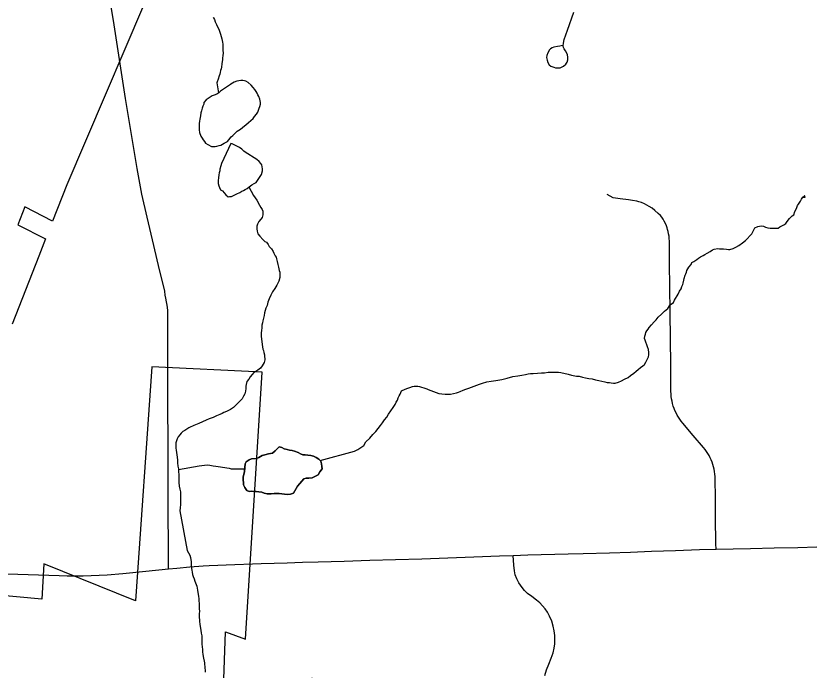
# Model space of a CAD drawing. Extents: x -11.4 to 84.1, y 11.1 to 59.
# Drawn here: x 29.748 to 30.691, y 43.946 to 44.72 of the extents above; entities that cross this region are included whole.
import ezdxf

# ---------------------------------------------------------------- set-up
doc = ezdxf.new("R2010")
doc.units = 0
for name, color, linetype in [('GM_X_Corporation', 7, 'Continuous'), ('GM_X_Minor_Lake', 7, 'Continuous'), ('GM_X_Minor_River', 7, 'Continuous'), ('GM_X_State_Route', 7, 'Continuous'), ('GM_X_Township_Road', 7, 'Continuous')]:
    doc.layers.add(name, color=color, linetype=linetype)

msp = doc.modelspace()

# ---------------------------------------------------------------- linework, layer by layer
at = {"layer": 'GM_X_Corporation'}
for points in [[(29.92174, 44.78775), (29.80777, 44.52061), (29.79072, 44.47749), (29.75821, 44.49453), (29.74992, 44.47337), (29.78257, 44.45659), (29.77465, 44.43614), (29.74338, 44.35576)], [(30.24767, 42.96585), (30.20088, 43.89052), (30.17852, 43.90074), (30.16108, 43.90814), (30.14406, 43.91644), (30.14069, 43.91591), (30.0978, 43.93683), (30.11717, 43.57845), (30.00085, 43.58666), (30.01955, 43.85142), (30.01808, 43.85261), (30.01694, 43.88966), (29.99211, 43.89093), (29.9955, 43.99162), (30.01908, 43.98274), (30.03898, 44.29872), (29.90846, 44.30515), (29.88919, 44.02828), (29.78066, 44.07203), (29.77816, 44.03029), (29.68366, 44.03885)]]:
    msp.add_lwpolyline(points, dxfattribs=at)
at = {"layer": 'GM_X_Minor_Lake'}
for points in [[(30.02253, 44.59417), (30.02295, 44.59443), (30.02557, 44.59675), (30.02818, 44.59908), (30.03005, 44.60139), (30.03228, 44.60409), (30.03375, 44.60677), (30.03485, 44.60907), (30.03558, 44.61137), (30.0363, 44.61328), (30.03702, 44.61595), (30.03698, 44.61824), (30.03657, 44.62013), (30.03616, 44.62202), (30.03497, 44.62505), (30.03379, 44.62693), (30.033, 44.6292), (30.03183, 44.63108), (30.03027, 44.63333), (30.02833, 44.63596), (30.026, 44.63859), (30.02254, 44.64157), (30.01984, 44.64343), (30.01794, 44.64378), (30.01604, 44.64413), (30.01376, 44.64409), (30.01149, 44.64367), (30.00883, 44.64325), (30.00582, 44.64206), (30.00394, 44.64089), (30.00206, 44.63971), (30.00136, 44.63947)], [(30.00136, 44.63947), (29.98966, 44.63153), (29.98779, 44.62959), (29.98516, 44.62803), (29.98214, 44.62684), (29.97988, 44.62604), (29.97274, 44.62136), (29.97014, 44.6179), (29.96979, 44.61599), (29.96869, 44.61369), (29.96797, 44.6114), (29.96726, 44.60834), (29.96655, 44.60567), (29.96585, 44.60224), (29.96515, 44.59842), (29.96482, 44.59576), (29.96448, 44.59309), (29.96452, 44.59081), (29.96456, 44.58852), (29.9646, 44.58586), (29.96504, 44.58245), (29.96625, 44.57829), (29.96781, 44.57603), (29.96936, 44.57377), (29.97091, 44.5719), (29.97208, 44.57002), (29.97477, 44.56816), (29.97899, 44.56595), (29.98089, 44.56598), (29.98354, 44.56602), (29.98544, 44.56643), (29.98808, 44.56724), (29.98997, 44.56765), (29.99223, 44.56883), (29.99411, 44.57), (29.99788, 44.57196), (29.99974, 44.57389), (30.00234, 44.57736), (30.00422, 44.57891), (30.00945, 44.58394), (30.01132, 44.58549), (30.0132, 44.58666), (30.02253, 44.59417)], [(30.0021, 44.56937), (29.99072, 44.54599), (29.99001, 44.54293), (29.98893, 44.53911), (29.98897, 44.53721), (29.98824, 44.53492), (29.98791, 44.53225), (29.98721, 44.52882), (29.98688, 44.52577), (29.98693, 44.52235), (29.98775, 44.51932), (29.98854, 44.51743), (29.98972, 44.51479), (29.99203, 44.51331), (29.99396, 44.51106), (29.9959, 44.50881), (29.99859, 44.50657), (30.00049, 44.5066), (30.00277, 44.50664), (30.00578, 44.50821), (30.00918, 44.50978), (30.01257, 44.51136), (30.01482, 44.51292), (30.01708, 44.51372), (30.01896, 44.51527), (30.02122, 44.51645), (30.02346, 44.51838), (30.02684, 44.52072), (30.02947, 44.52229), (30.03173, 44.52346), (30.03359, 44.52578), (30.03804, 44.53269), (30.03948, 44.53728), (30.03944, 44.53956), (30.03902, 44.54184), (30.0386, 44.54411), (30.03743, 44.54599), (30.0355, 44.54824), (30.0328, 44.55048), (30.01871, 44.55942)], [(30.01871, 44.55942), (30.01744, 44.56049), (30.01512, 44.56274), (30.01205, 44.56459), (30.00347, 44.56907), (30.0021, 44.56937)], [(30.01805, 44.18137), (30.01877, 44.19028), (30.01987, 44.19295), (30.02363, 44.19528), (30.02627, 44.19646), (30.03235, 44.19654), (30.03499, 44.19771), (30.03913, 44.20043), (30.04216, 44.20085), (30.04632, 44.20205), (30.05125, 44.20287), (30.05424, 44.20595), (30.05911, 44.21057), (30.06216, 44.20985), (30.06522, 44.20799), (30.06865, 44.20728), (30.07132, 44.20656), (30.07437, 44.20622), (30.07742, 44.20551), (30.08162, 44.20367), (30.0843, 44.20218), (30.08698, 44.20108), (30.09002, 44.20113), (30.09306, 44.20079), (30.09648, 44.20045), (30.09992, 44.19936), (30.10298, 44.19789), (30.10605, 44.19603), (30.10837, 44.19341), (30.10917, 44.19038), (30.1096, 44.18735), (30.11002, 44.18432), (30.10741, 44.18087), (30.10519, 44.17742), (30.09802, 44.17391), (30.09423, 44.17348), (30.09119, 44.17344), (30.08816, 44.17264), (30.08368, 44.16726), (30.0807, 44.16381), (30.07774, 44.15845), (30.07588, 44.15577), (30.07248, 44.15459), (30.06869, 44.15416), (30.06526, 44.15449), (30.05918, 44.15516), (30.05309, 44.15546), (30.04968, 44.15503), (30.04475, 44.15497), (30.04132, 44.15568), (30.03864, 44.15678), (30.03522, 44.15711), (30.03179, 44.15783), (30.02913, 44.15779), (30.02646, 44.15813), (30.02381, 44.15771), (30.02076, 44.15881), (30.01843, 44.1622), (30.01686, 44.16559), (30.01682, 44.16825), (30.0164, 44.1709), (30.01634, 44.17469), (30.01805, 44.18137)], [(30.11002, 44.18432), (30.1096, 44.18735), (30.10917, 44.19038), (30.10837, 44.19341), (30.10605, 44.19603), (30.10298, 44.19789), (30.09992, 44.19936), (30.09648, 44.20045), (30.09306, 44.20079), (30.09002, 44.20113), (30.08698, 44.20108), (30.0843, 44.20218), (30.08162, 44.20367), (30.07742, 44.20551), (30.07437, 44.20622), (30.07132, 44.20656), (30.06865, 44.20728), (30.06522, 44.20799), (30.06216, 44.20985), (30.05911, 44.21057), (30.05424, 44.20595), (30.05125, 44.20287), (30.04632, 44.20205), (30.04216, 44.20085), (30.03913, 44.20043), (30.03499, 44.19771), (30.03235, 44.19654), (30.02627, 44.19646), (30.02363, 44.19528), (30.01987, 44.19295), (30.01877, 44.19028), (30.01805, 44.18137)], [(30.01805, 44.18137), (30.01634, 44.17469), (30.0164, 44.1709), (30.01682, 44.16825), (30.01686, 44.16559), (30.01843, 44.1622), (30.02076, 44.15881), (30.02381, 44.15771), (30.02646, 44.15813), (30.02913, 44.15779), (30.03179, 44.15783), (30.03522, 44.15711), (30.03864, 44.15678), (30.04132, 44.15568), (30.04475, 44.15497), (30.04968, 44.15503), (30.05309, 44.15546), (30.05918, 44.15516), (30.06526, 44.15449), (30.06869, 44.15416), (30.07248, 44.15459), (30.07588, 44.15577), (30.07774, 44.15845), (30.0807, 44.16381), (30.08368, 44.16726), (30.08816, 44.17264), (30.09119, 44.17344), (30.09423, 44.17348), (30.09802, 44.17391), (30.10519, 44.17742), (30.10741, 44.18087), (30.11002, 44.18432)]]:
    msp.add_lwpolyline(points, dxfattribs=at)
at = {"layer": 'GM_X_Minor_River'}
for points in [[(29.98099, 44.71846), (29.98137, 44.71809), (29.98254, 44.71621), (29.98335, 44.71356), (29.98492, 44.71054), (29.98611, 44.70752), (29.98767, 44.70488), (29.98887, 44.70148), (29.98967, 44.69883), (29.99047, 44.69618), (29.99128, 44.69354), (29.9917, 44.69126), (29.99211, 44.68937), (29.99253, 44.68709), (29.99257, 44.68443), (29.9926, 44.68253), (29.99265, 44.67949), (29.9927, 44.67683), (29.99238, 44.6734), (29.99204, 44.67073), (29.99208, 44.66845), (29.99173, 44.66654), (29.9914, 44.66388), (29.9907, 44.66006), (29.99036, 44.65777), (29.98963, 44.65586), (29.98929, 44.65357), (29.98894, 44.65167), (29.98822, 44.64975), (29.98677, 44.64555), (29.98568, 44.64249), (29.98532, 44.64134), (29.98744, 44.62938)], [(30.02329, 44.51824), (30.02858, 44.50782), (30.03052, 44.50519), (30.03284, 44.50257), (30.03598, 44.49653), (30.03755, 44.4939), (30.03911, 44.49126), (30.0399, 44.48938), (30.03994, 44.48709), (30.03997, 44.48519), (30.03888, 44.48213), (30.0374, 44.47983), (30.03517, 44.47713), (30.03332, 44.47406), (30.0326, 44.47176), (30.03266, 44.46834), (30.03308, 44.46569), (30.03389, 44.46266), (30.03622, 44.45966), (30.0397, 44.45591), (30.04202, 44.45367), (30.04393, 44.45256), (30.04626, 44.44993), (30.04744, 44.44767), (30.05014, 44.44505), (30.05209, 44.44166), (30.05289, 44.43977), (30.05446, 44.43676), (30.05563, 44.43488), (30.05604, 44.43298), (30.05685, 44.42995), (30.05767, 44.42617), (30.05848, 44.42314), (30.0593, 44.41934), (30.05972, 44.41707), (30.05977, 44.41441), (30.05983, 44.41099), (30.05876, 44.40641), (30.05618, 44.4018), (30.05397, 44.39796), (30.05137, 44.39412), (30.04917, 44.3899), (30.04734, 44.38569), (30.04588, 44.38186), (30.04481, 44.37766), (30.04334, 44.37459), (30.04263, 44.37192), (30.04192, 44.36925), (30.04121, 44.36581), (30.04051, 44.36276), (30.0398, 44.35971), (30.03946, 44.35742), (30.03875, 44.35436), (30.03842, 44.35132), (30.03809, 44.34827), (30.03775, 44.3456), (30.03782, 44.34142), (30.03826, 44.33801), (30.03955, 44.3289), (30.03998, 44.32625), (30.04039, 44.32435), (30.04081, 44.32208), (30.04161, 44.31943), (30.04165, 44.31715), (30.04206, 44.31525), (30.04209, 44.31335), (30.04139, 44.3103), (30.04028, 44.30838), (30.03917, 44.30646), (30.03694, 44.30376), (30.03394, 44.30143), (30.03131, 44.29949), (30.02905, 44.29831), (30.02719, 44.296), (30.02496, 44.2933), (30.02311, 44.2906), (30.02087, 44.28791), (30.02017, 44.28447), (30.01983, 44.28219), (30.0195, 44.27952), (30.01917, 44.27647), (30.01846, 44.27342), (30.01699, 44.27035), (30.01514, 44.26728), (30.01253, 44.26457), (30.01029, 44.26226), (30.00767, 44.25993), (30.00506, 44.25723), (30.00168, 44.25489), (29.99679, 44.25215), (29.99377, 44.25096), (29.99151, 44.24978), (29.98887, 44.2486), (29.98509, 44.24739), (29.98095, 44.24542), (29.97642, 44.24383), (29.97265, 44.24224), (29.96397, 44.2383), (29.96209, 44.23751), (29.96021, 44.23672), (29.95832, 44.23593)], [(30.47199, 44.29265), (30.47499, 44.29498), (30.47874, 44.2977), (30.48136, 44.30003), (30.48399, 44.30197), (30.48661, 44.3043), (30.48961, 44.30625), (30.49149, 44.3078), (30.49295, 44.31087), (30.49442, 44.31393), (30.49627, 44.317), (30.49661, 44.31929), (30.49656, 44.32233), (30.49612, 44.32575), (30.49493, 44.32877), (30.49413, 44.33142), (30.49294, 44.33444), (30.49214, 44.33671), (30.49135, 44.3386), (30.49168, 44.34165), (30.4924, 44.34394), (30.49313, 44.34585), (30.49423, 44.34777), (30.49572, 44.3497), (30.49683, 44.35162), (30.49981, 44.35509), (30.50279, 44.35856), (30.50503, 44.36088), (30.50764, 44.36396), (30.51137, 44.36745), (30.51511, 44.37093), (30.51885, 44.37441), (30.52182, 44.37865), (30.52557, 44.38137), (30.52705, 44.38405), (30.5311, 44.39135), (30.53294, 44.3948), (30.5348, 44.39749), (30.53551, 44.40017), (30.53661, 44.40246), (30.53696, 44.40437), (30.53804, 44.40781), (30.53839, 44.40972), (30.53947, 44.41354), (30.54019, 44.41545), (30.54092, 44.41736), (30.54165, 44.41928), (30.54275, 44.4212), (30.54386, 44.42312), (30.54647, 44.4262), (30.54757, 44.4285), (30.54982, 44.43006), (30.5532, 44.4324), (30.55545, 44.43395), (30.55771, 44.43551), (30.56072, 44.43708), (30.56298, 44.43826), (30.56561, 44.43983), (30.569, 44.44178), (30.572, 44.44373), (30.57389, 44.44452), (30.57805, 44.44535), (30.57996, 44.445), (30.58186, 44.44503), (30.5849, 44.4447), (30.58832, 44.44438), (30.59061, 44.44404), (30.59251, 44.44407), (30.59628, 44.44527), (30.59929, 44.44684), (30.60306, 44.44881), (30.60719, 44.45191), (30.61094, 44.45464), (30.6184, 44.46274), (30.6206, 44.46734), (30.62208, 44.46965), (30.62547, 44.47123), (30.62736, 44.47164), (30.63002, 44.47206), (30.6323, 44.47172), (30.6346, 44.47062), (30.63728, 44.46952), (30.63994, 44.46918), (30.64336, 44.46924), (30.64564, 44.46928), (30.64754, 44.46931), (30.64943, 44.46934), (30.65168, 44.4709), (30.65394, 44.47207), (30.6562, 44.47325), (30.65846, 44.47481), (30.66032, 44.47712), (30.66292, 44.48059), (30.66628, 44.48406), (30.66816, 44.48524), (30.66923, 44.48906), (30.6707, 44.49174), (30.67181, 44.49366), (30.67253, 44.49595), (30.67364, 44.49788), (30.67586, 44.50133)], [(30.67586, 44.50133), (30.67734, 44.50364), (30.67882, 44.50595), (30.68069, 44.5075), (30.68108, 44.5075), (30.68069, 44.5075), (30.68111, 44.5056), (30.67845, 44.50556)], [(30.10751, 44.19438), (30.14835, 44.2052), (30.15211, 44.20755), (30.15587, 44.20989), (30.15925, 44.21223), (30.16184, 44.21645), (30.16632, 44.22071), (30.17005, 44.22495), (30.1734, 44.22881), (30.17638, 44.23228), (30.17898, 44.23575), (30.18121, 44.23883), (30.18381, 44.24229), (30.18641, 44.24576), (30.18863, 44.24921), (30.19123, 44.25306), (30.19382, 44.25691), (30.19641, 44.26075), (30.19751, 44.26343), (30.19899, 44.26574), (30.20008, 44.26842), (30.20118, 44.27072), (30.20229, 44.27301), (30.20301, 44.27493), (30.20374, 44.27684), (30.20826, 44.27881), (30.21128, 44.28001), (30.21355, 44.28081), (30.21695, 44.282), (30.21884, 44.28241), (30.22074, 44.28244), (30.22301, 44.28248), (30.22531, 44.28176), (30.2276, 44.28103), (30.23027, 44.28032), (30.2337, 44.27923), (30.23561, 44.27851), (30.24173, 44.27594), (30.24479, 44.27485), (30.24823, 44.27377), (30.25166, 44.27306), (30.25546, 44.27275), (30.25888, 44.2728), (30.26192, 44.27285), (30.26532, 44.27367), (30.2691, 44.27449), (30.27137, 44.27529), (30.27325, 44.27608), (30.27665, 44.27766), (30.28004, 44.27885), (30.28344, 44.28005), (30.28684, 44.28125), (30.28986, 44.28244), (30.29288, 44.28363), (30.29628, 44.28482), (30.29967, 44.28602), (30.30497, 44.28725), (30.3099, 44.28809), (30.31558, 44.28894), (30.32239, 44.2902), (30.32882, 44.29182), (30.33562, 44.29383), (30.34169, 44.2947), (30.34624, 44.29515), (30.3504, 44.29598), (30.3538, 44.2968), (30.35646, 44.29722), (30.35949, 44.29727), (30.3648, 44.29774), (30.36935, 44.29819), (30.37315, 44.29825), (30.37732, 44.2987), (30.38188, 44.29878), (30.38605, 44.29884), (30.38947, 44.2989), (30.39251, 44.29857), (30.4009, 44.29643), (30.4051, 44.29535), (30.41082, 44.29431), (30.41424, 44.29399), (30.41805, 44.29291), (30.42148, 44.2922), (30.42567, 44.29151), (30.42948, 44.29081), (30.4333, 44.28973), (30.43749, 44.28904), (30.44436, 44.28725), (30.44703, 44.28654), (30.45006, 44.28659), (30.45197, 44.28624), (30.45463, 44.2859), (30.45653, 44.28593), (30.46069, 44.28714), (30.46408, 44.28872), (30.46785, 44.29068), (30.47199, 44.29265)], [(29.95832, 44.23593), (29.95643, 44.23513), (29.95455, 44.23434), (29.95229, 44.23317), (29.95004, 44.23123), (29.9474, 44.23004), (29.94515, 44.22849), (29.94329, 44.22655), (29.94142, 44.22462), (29.93956, 44.22231), (29.93846, 44.22001), (29.93774, 44.21772), (29.93701, 44.21542), (29.93671, 44.21124), (29.93674, 44.20895), (29.93716, 44.20668), (29.93759, 44.20364), (29.93802, 44.20099), (29.93844, 44.19833), (29.93888, 44.19492), (29.93893, 44.1915), (29.93938, 44.1877), (29.93982, 44.18429), (29.93987, 44.18125), (29.94031, 44.17745), (29.94038, 44.17327), (29.94046, 44.16833), (29.94092, 44.16377), (29.94174, 44.16036), (29.94217, 44.15733), (29.94222, 44.15391), (29.9423, 44.14934), (29.94235, 44.14631), (29.94242, 44.14212), (29.94211, 44.13831), (29.94147, 44.13484)], [(29.93983, 44.18363), (29.96444, 44.18811), (29.96747, 44.18855), (29.97088, 44.18898), (29.97392, 44.18903), (29.97696, 44.1887), (29.98115, 44.18801), (29.9842, 44.18768), (29.98686, 44.18734), (29.98952, 44.18701), (29.99219, 44.18629), (29.99486, 44.18595), (29.99714, 44.18561), (29.99981, 44.18527), (30.00248, 44.18456), (30.00476, 44.18459), (30.0183, 44.18446)], [(29.94147, 44.13484), (29.95017, 44.08787), (29.95173, 44.08524), (29.9533, 44.08222), (29.95411, 44.07957), (29.95453, 44.07692), (29.95495, 44.07464), (29.95499, 44.07236), (29.95502, 44.07046), (29.95546, 44.06667), (29.95588, 44.06439), (29.9563, 44.06212), (29.95672, 44.05946), (29.95752, 44.05719), (29.95871, 44.05417), (29.95952, 44.05152), (29.96031, 44.04963), (29.96072, 44.04774), (29.96152, 44.04547), (29.96193, 44.0432), (29.96235, 44.04092), (29.96278, 44.03827), (29.96319, 44.03599), (29.96362, 44.03334), (29.96404, 44.03106), (29.96409, 44.02802), (29.96451, 44.02537), (29.96456, 44.02233), (29.96462, 44.01891), (29.96467, 44.01586), (29.96434, 44.01282), (29.96439, 44.01016), (29.96442, 44.00825), (29.96484, 44.00598), (29.96487, 44.0037), (29.96531, 44.00066), (29.96573, 43.99801), (29.96657, 43.99346), (29.967, 43.99004), (29.96743, 43.98701), (29.96749, 43.98359), (29.96754, 43.98055), (29.9676, 43.97713), (29.96804, 43.97371), (29.96847, 43.97068), (29.96852, 43.96763), (29.96894, 43.96498), (29.96937, 43.96233), (29.97063, 43.95474), (29.97067, 43.95284), (29.97108, 43.95057), (29.97112, 43.94828), (29.97153, 43.94639), (29.97158, 43.94373)]]:
    msp.add_lwpolyline(points, dxfattribs=at)
at = {"layer": 'GM_X_State_Route'}
for points in [[(30.02762, 44.07191), (30.03764, 44.07224), (30.06869, 44.07328), (30.08688, 44.07388), (30.10507, 44.07449), (30.13613, 44.07535), (30.16641, 44.0762), (30.19669, 44.07704), (30.22774, 44.07803), (30.25887, 44.07911), (30.28945, 44.08017), (30.31966, 44.08132), (30.33603, 44.08194), (30.35326, 44.0826), (30.40092, 44.08388), (30.41896, 44.08413), (30.45001, 44.08517), (30.47493, 44.08601), (30.49986, 44.08685), (30.52822, 44.08793), (30.55659, 44.089), (30.576, 44.08947), (30.59623, 44.08979), (30.61696, 44.09029), (30.64486, 44.0908), (30.67275, 44.09131), (30.69535, 44.09225)], [(29.71868, 44.06076), (29.74973, 44.05975), (29.77433, 44.05895), (29.79893, 44.05815), (29.80841, 44.0579), (29.81788, 44.0578), (29.82736, 44.05788), (29.83684, 44.05813), (29.84631, 44.05852), (29.85579, 44.0591), (29.87422, 44.06069), (29.90115, 44.06341), (29.92809, 44.06614), (29.93801, 44.06706), (29.95353, 44.06834), (29.96906, 44.06962), (29.97643, 44.0701), (30.00659, 44.07121), (30.02762, 44.07191)]]:
    msp.add_lwpolyline(points, dxfattribs=at)
at = {"layer": 'GM_X_Township_Road'}
for points in [[(29.92809, 44.06614), (29.928, 44.09721), (29.9279, 44.12828), (29.92781, 44.15935), (29.92772, 44.19042), (29.92762, 44.22149), (29.92754, 44.25255), (29.92744, 44.28362), (29.92736, 44.31469), (29.92727, 44.34338), (29.92719, 44.37207), (29.92643, 44.37828), (29.92591, 44.38218), (29.92513, 44.38646), (29.92436, 44.3901), (29.9237, 44.3949), (29.91653, 44.42513), (29.90935, 44.45536), (29.90293, 44.4824), (29.89651, 44.50944), (29.89124, 44.54006), (29.88676, 44.5661), (29.88228, 44.59214), (29.87747, 44.62284), (29.87265, 44.65354), (29.86784, 44.68423), (29.86302, 44.71493), (29.8589, 44.74114)], [(30.39454, 44.6857), (30.39125, 44.6849), (30.38841, 44.6844), (30.38431, 44.68365), (30.38198, 44.6827), (30.38022, 44.68161), (30.37883, 44.68022), (30.377, 44.67701), (30.37584, 44.67386), (30.37542, 44.67141), (30.37605, 44.66809), (30.37686, 44.66553), (30.37868, 44.66247), (30.38058, 44.661), (30.38414, 44.65969), (30.38621, 44.65918), (30.38979, 44.65894), (30.39146, 44.65922), (30.39308, 44.65969), (30.39556, 44.661), (30.39819, 44.66342), (30.3998, 44.66597), (30.40053, 44.66847), (30.40075, 44.67152), (30.40039, 44.67438), (30.39951, 44.67657), (30.39805, 44.67912), (30.39621, 44.68157), (30.39543, 44.68311), (30.3952, 44.68511), (30.39542, 44.68841), (30.39644, 44.69271), (30.40022, 44.70354), (30.40773, 44.72501)], [(30.576, 44.08947), (30.57591, 44.09579), (30.5756, 44.12686), (30.57537, 44.14972), (30.57514, 44.17259), (30.575, 44.17545), (30.57477, 44.17834), (30.57439, 44.18119), (30.57387, 44.18402), (30.57321, 44.18682), (30.5724, 44.18958), (30.57146, 44.1923), (30.57037, 44.19498), (30.56918, 44.19759), (30.56781, 44.20014), (30.56639, 44.20262), (30.56478, 44.20502), (30.56307, 44.20735), (30.56128, 44.20959), (30.54899, 44.22403), (30.5367, 44.23847), (30.5349, 44.24074), (30.53315, 44.2431), (30.53154, 44.24555), (30.53007, 44.24807), (30.5287, 44.25067), (30.52747, 44.25334), (30.52638, 44.25605), (30.52544, 44.25882), (30.52463, 44.26163), (30.52397, 44.26448), (30.52345, 44.26736), (30.52307, 44.27026), (30.52279, 44.27318), (30.5227, 44.27612), (30.52237, 44.30718), (30.52204, 44.33825), (30.52171, 44.36932), (30.52138, 44.40039), (30.5211, 44.42708), (30.52082, 44.45377), (30.52069, 44.45728), (30.5205, 44.45976), (30.51978, 44.46275), (30.51922, 44.46551), (30.51874, 44.46756), (30.51806, 44.4699), (30.51737, 44.47224), (30.5162, 44.47477), (30.51484, 44.47761), (30.51338, 44.47994), (30.51191, 44.48219), (30.51025, 44.48424), (30.50772, 44.48658), (30.50381, 44.49019), (30.50059, 44.49292), (30.4971, 44.495), (30.49133, 44.49809), (30.48765, 44.49952), (30.4848, 44.50052), (30.48228, 44.50133), (30.47719, 44.50218), (30.47251, 44.50277), (30.4625, 44.50412), (30.45435, 44.50541), (30.44706, 44.50923)], [(30.37356, 43.93982), (30.37554, 43.94655), (30.37805, 43.95322), (30.38099, 43.96047), (30.3832, 43.96681), (30.38449, 43.97204), (30.38522, 43.97728), (30.38549, 43.98242), (30.38531, 43.98728), (30.38457, 43.9928), (30.38347, 43.99831), (30.38155, 44.00437), (30.37888, 44.01024), (30.37649, 44.01465), (30.37374, 44.01869), (30.37071, 44.02236), (30.3675, 44.02576), (30.36355, 44.02907), (30.35795, 44.0332), (30.35308, 44.03706), (30.34959, 44.04054), (30.34647, 44.04413), (30.34289, 44.04945), (30.34023, 44.05432), (30.33848, 44.05918), (30.33765, 44.06378), (30.33693, 44.07037), (30.33603, 44.08194)]]:
    msp.add_lwpolyline(points, dxfattribs=at)

doc.saveas('drawing.dxf')
